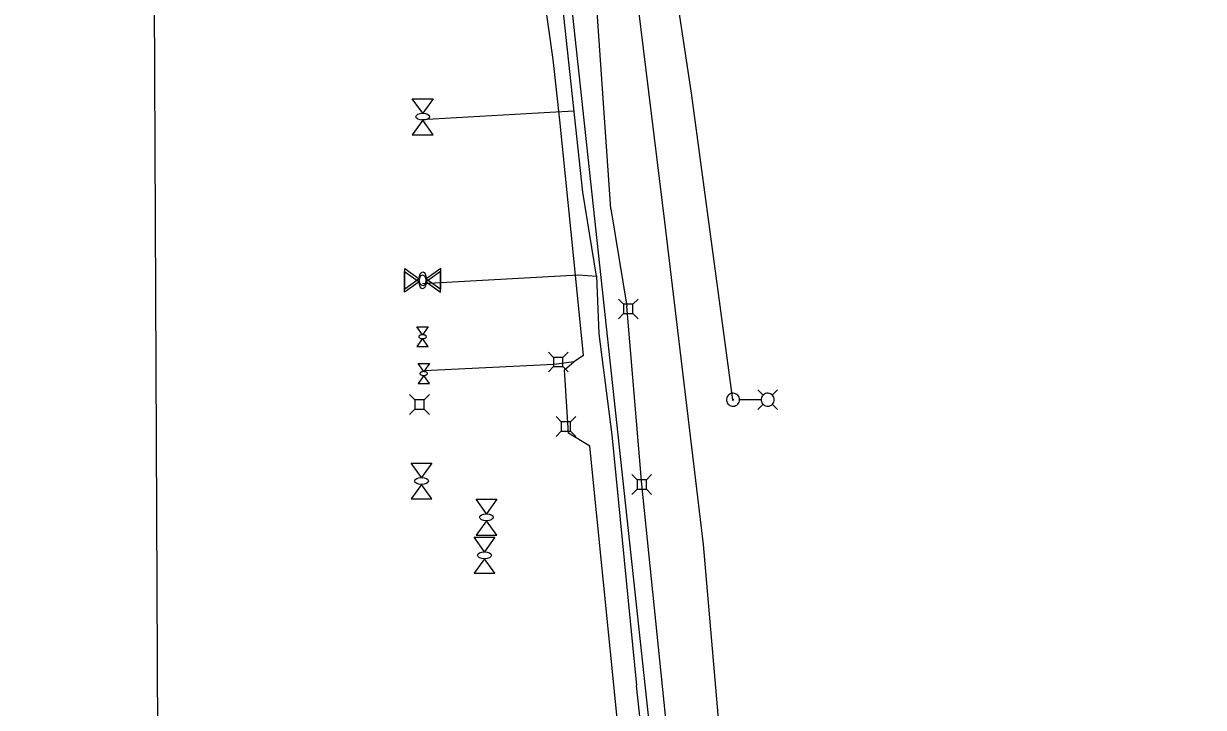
# Model space of a CAD drawing. Extents: x 596028 to 606371, y 330010 to 403088.
# Drawn here: x 602436.8 to 602830.3, y 365123.3 to 365351.3 of the extents above; entities that cross this region are included whole.
import ezdxf

# ---------------------------------------------------------------- set-up
doc = ezdxf.new("R2010")
doc.units = 0
for name, color, linetype in [('E_LTG', 7, 'Continuous'), ('E_LTG_CID', 7, 'Continuous'), ('E_UTL_E', 7, 'Continuous'), ('E_UTL_E_Bold', 7, 'Continuous'), ('E_UTL_E_UG', 7, 'Continuous'), ('E_UTL_FO_UG_QWEST', 7, 'Continuous'), ('E_UTL_G_UG', 7, 'Continuous'), ('E_UTL_T', 7, 'Continuous'), ('E_UTL_T_UG', 7, 'Continuous'), ('E_UTL_TV', 7, 'Continuous'), ('E_UTL_TV_UG', 7, 'Continuous'), ('E_UTL_W_UG', 7, 'Continuous')]:
    doc.layers.add(name, color=color, linetype=linetype)

msp = doc.modelspace()

# ---------------------------------------------------------------- linework, layer by layer
at = {"layer": 'E_LTG'}
for points in [[(602675.55, 365225.92), (602675.51, 365226.33), (602675.4, 365226.73), (602675.21, 365227.1), (602674.95, 365227.42), (602674.64, 365227.69), (602674.28, 365227.9), (602673.89, 365228.04), (602673.48, 365228.09), (602673.07, 365228.07), (602672.67, 365227.98), (602672.29, 365227.81), (602671.95, 365227.57), (602671.67, 365227.27), (602671.44, 365226.92), (602671.29, 365226.53), (602671.21, 365226.13), (602671.21, 365225.71), (602671.29, 365225.31), (602671.44, 365224.92), (602671.67, 365224.58), (602671.95, 365224.28), (602672.29, 365224.04), (602672.67, 365223.87), (602673.07, 365223.77), (602673.48, 365223.75), (602673.89, 365223.81), (602674.28, 365223.94), (602674.64, 365224.15), (602674.95, 365224.42), (602675.21, 365224.74), (602675.4, 365225.11), (602675.51, 365225.51), (602675.55, 365225.92)], [(602683.46, 365227.45), (602681.68, 365229.22)], [(602687.16, 365225.92), (602687.12, 365226.33), (602687, 365226.73), (602686.81, 365227.1), (602686.56, 365227.42), (602686.24, 365227.69), (602685.89, 365227.9), (602685.49, 365228.04), (602685.09, 365228.09), (602684.67, 365228.07), (602684.27, 365227.98), (602683.89, 365227.81), (602683.56, 365227.57), (602683.27, 365227.27), (602683.05, 365226.92), (602682.89, 365226.53), (602682.82, 365226.13), (602682.82, 365225.71), (602682.89, 365225.31), (602683.05, 365224.92), (602683.27, 365224.58), (602683.56, 365224.28), (602683.89, 365224.04), (602684.27, 365223.87), (602684.67, 365223.77), (602685.09, 365223.75), (602685.49, 365223.81), (602685.89, 365223.94), (602686.24, 365224.15), (602686.56, 365224.42), (602686.81, 365224.74), (602687, 365225.11), (602687.12, 365225.51), (602687.16, 365225.92)], [(602686.51, 365227.45), (602688.28, 365229.22)], [(602673.54, 365225.92), (602673.54, 365225.95), (602673.53, 365225.98), (602673.52, 365226.01), (602673.5, 365226.04), (602673.47, 365226.06), (602673.45, 365226.07), (602673.42, 365226.08), (602673.39, 365226.09), (602673.35, 365226.09), (602673.32, 365226.08), (602673.3, 365226.07), (602673.27, 365226.05), (602673.25, 365226.02), (602673.23, 365226), (602673.22, 365225.97), (602673.21, 365225.94), (602673.21, 365225.91), (602673.22, 365225.87), (602673.23, 365225.84), (602673.25, 365225.82), (602673.27, 365225.8), (602673.3, 365225.78), (602673.32, 365225.76), (602673.35, 365225.76), (602673.39, 365225.75), (602673.42, 365225.76), (602673.45, 365225.77), (602673.47, 365225.79), (602673.5, 365225.81), (602673.52, 365225.83), (602673.53, 365225.86), (602673.54, 365225.89), (602673.54, 365225.92)], [(602682.77, 365225.92), (602675.59, 365225.92)], [(602683.46, 365224.4), (602681.68, 365222.62)], [(602686.51, 365224.4), (602688.28, 365222.62)]]:
    msp.add_lwpolyline(points, dxfattribs=at)
at = {"layer": 'E_LTG_CID'}
msp.add_lwpolyline([(602673.38, 365225.92), (602659.59, 365328.1), (602641.83, 365444.89), (602642.86, 365449.8), (602633.8, 365511.09), (602613.81, 365599.84), (602599.61, 365650.03), (602567.55, 365763.84), (602544.25, 365835.41), (602514.2, 365935.19), (602485, 366016.2), (602473.95, 366046.52), (602465.61, 366057.23)], dxfattribs=at)
at = {"layer": 'E_UTL_E'}
for points in [[(602613.55, 365240.05), (602611.8, 365241.8)], [(602616.65, 365240.05), (602613.55, 365240.05)], [(602613.55, 365240.05), (602613.55, 365236.95)], [(602616.65, 365240.05), (602618.4, 365241.8)], [(602616.65, 365236.95), (602616.65, 365240.05)], [(602613.55, 365236.95), (602611.8, 365235.2)], [(602613.55, 365236.95), (602616.65, 365236.95)], [(602616.65, 365236.95), (602618.4, 365235.2)], [(602616.11, 365218.54), (602614.35, 365220.3)], [(602619.2, 365218.54), (602620.95, 365220.3)], [(602616.11, 365215.45), (602614.35, 365213.7)], [(602619.2, 365218.54), (602616.11, 365218.54)], [(602616.11, 365218.54), (602616.11, 365215.45)], [(602616.11, 365215.45), (602619.2, 365215.45)], [(602619.2, 365215.45), (602619.2, 365218.54)], [(602619.2, 365215.45), (602620.95, 365213.7)]]:
    msp.add_lwpolyline(points, dxfattribs=at)
at = {"layer": 'E_UTL_E_Bold'}
for points in [[(602566.42, 365326.29), (602573.35, 365326.29)], [(602569.89, 365321.45), (602566.42, 365326.29)], [(602573.35, 365326.29), (602569.89, 365321.45)], [(602569.89, 365319.14), (602566.42, 365314.29)], [(602573.35, 365314.29), (602569.89, 365319.14)], [(602566.42, 365314.29), (602573.35, 365314.29)], [(602563.86, 365261.79), (602563.86, 365268.72)], [(602563.86, 365268.72), (602568.71, 365265.25)], [(602563.88, 365262.75), (602563.88, 365269.68)], [(602563.88, 365269.68), (602568.73, 365266.21)], [(602575.86, 365268.72), (602571.02, 365265.25)], [(602575.88, 365269.68), (602571.04, 365266.21)], [(602575.86, 365261.79), (602575.86, 365268.72)], [(602575.88, 365262.75), (602575.88, 365269.68)], [(602568.71, 365265.25), (602563.86, 365261.79)], [(602568.73, 365266.21), (602563.88, 365262.75)], [(602571.02, 365265.25), (602575.86, 365261.79)], [(602571.04, 365266.21), (602575.88, 365262.75)], [(602567.93, 365250.24), (602571.75, 365250.24)], [(602569.84, 365247.57), (602567.93, 365250.24)], [(602571.11, 365246.94), (602571.09, 365247.06), (602571.02, 365247.17), (602570.91, 365247.28), (602570.76, 365247.38), (602570.58, 365247.45), (602570.37, 365247.51), (602570.14, 365247.55), (602569.9, 365247.57), (602569.66, 365247.57), (602569.42, 365247.54), (602569.2, 365247.49), (602569.01, 365247.42), (602568.84, 365247.33), (602568.71, 365247.23), (602568.62, 365247.12), (602568.58, 365247), (602568.58, 365246.88), (602568.62, 365246.76), (602568.71, 365246.65), (602568.84, 365246.54), (602569.01, 365246.46), (602569.2, 365246.39), (602569.42, 365246.34), (602569.66, 365246.31), (602569.9, 365246.3), (602570.14, 365246.32), (602570.37, 365246.36), (602570.58, 365246.42), (602570.76, 365246.5), (602570.91, 365246.59), (602571.02, 365246.7), (602571.09, 365246.82), (602571.11, 365246.94)], [(602571.75, 365250.24), (602569.84, 365247.57)], [(602569.84, 365246.3), (602567.93, 365243.64)], [(602567.93, 365243.64), (602571.75, 365243.64)], [(602571.75, 365243.64), (602569.84, 365246.3)], [(602568.33, 365237.96), (602572.14, 365237.96)], [(602570.23, 365235.29), (602568.33, 365237.96)], [(602571.5, 365234.66), (602571.48, 365234.78), (602571.41, 365234.89), (602571.3, 365235), (602571.15, 365235.09), (602570.97, 365235.17), (602570.76, 365235.23), (602570.53, 365235.27), (602570.29, 365235.29), (602570.05, 365235.28), (602569.82, 365235.26), (602569.6, 365235.21), (602569.4, 365235.13), (602569.23, 365235.05), (602569.1, 365234.95), (602569.01, 365234.83), (602568.97, 365234.72), (602568.97, 365234.59), (602569.01, 365234.48), (602569.1, 365234.36), (602569.23, 365234.26), (602569.4, 365234.18), (602569.6, 365234.1), (602569.82, 365234.05), (602570.05, 365234.03), (602570.29, 365234.02), (602570.53, 365234.04), (602570.76, 365234.08), (602570.97, 365234.14), (602571.15, 365234.22), (602571.3, 365234.31), (602571.41, 365234.42), (602571.48, 365234.53), (602571.5, 365234.66)], [(602572.14, 365237.96), (602570.23, 365235.29)], [(602570.23, 365234.02), (602568.33, 365231.35)], [(602568.33, 365231.35), (602572.14, 365231.35)], [(602572.14, 365231.35), (602570.23, 365234.02)], [(602566.05, 365204.82), (602572.98, 365204.82)], [(602569.52, 365199.97), (602566.05, 365204.82)], [(602572.98, 365204.82), (602569.52, 365199.97)], [(602569.52, 365197.66), (602566.05, 365192.82)], [(602572.98, 365192.82), (602569.52, 365197.66)], [(602566.05, 365192.82), (602572.98, 365192.82)], [(602587.67, 365192.72), (602594.6, 365192.72)], [(602591.13, 365187.87), (602587.67, 365192.72)], [(602594.6, 365192.72), (602591.13, 365187.87)], [(602591.13, 365185.57), (602587.67, 365180.72)], [(602594.6, 365180.72), (602591.13, 365185.57)], [(602587.02, 365180.04), (602593.95, 365180.04)], [(602590.49, 365175.19), (602587.02, 365180.04)], [(602587.67, 365180.72), (602594.6, 365180.72)], [(602593.95, 365180.04), (602590.49, 365175.19)], [(602590.49, 365172.89), (602587.02, 365168.04)], [(602593.95, 365168.04), (602590.49, 365172.89)], [(602587.02, 365168.04), (602593.95, 365168.04)]]:
    msp.add_lwpolyline(points, dxfattribs=at)
for centre, major_axis in [((602569.89, 365320.29), (2.31, 0)), ((602569.86, 365265.25), (0, 2.31)), ((602569.88, 365266.21), (0, 2.31)), ((602569.52, 365198.82), (2.31, 0)), ((602591.13, 365186.72), (2.31, 0)), ((602590.49, 365174.04), (2.31, 0))]:
    msp.add_ellipse(centre, major_axis=major_axis, ratio=0.5, dxfattribs=at)
at = {"layer": 'E_UTL_E_UG'}
for points in [[(602623.54, 365240.66), (602620.3, 365273.06), (602615.58, 365319.19), (602613.38, 365339.4), (602602.52, 365416.5)], [(602623.54, 365240.66), (602620.25, 365238.57), (602613.79, 365237.64), (602570.38, 365235.52)], [(602653.3, 364893), (602660.95, 364898.6), (602652.89, 364963.75), (602643.64, 365036.22), (602634.78, 365119.72), (602625.65, 365210.46), (602618.56, 365214.8), (602617.19, 365235.88), (602620.25, 365238.57)]]:
    msp.add_lwpolyline(points, dxfattribs=at)
at = {"layer": 'E_UTL_FO_UG_QWEST'}
msp.add_lwpolyline([(602822.05, 362549.25), (602828.95, 362701.86), (602830.3, 363140.61), (602824.69, 363330.76), (602824.69, 363330.79), (602812.45, 363727.22), (602792.64, 363896.81), (602779.99, 364023.79), (602767.65, 364151.1), (602751.22, 364290.7), (602741.34, 364403.56), (602724.44, 364576.29), (602692.96, 364872.73), (602674.93, 365046.17), (602663.52, 365177.69), (602650.65, 365285.28), (602624.99, 365493.92), (602600.52, 365590.88)], dxfattribs=at)
at = {"layer": 'E_UTL_G_UG'}
msp.add_line((602612.3, 365321.78), (602620.41, 365322.23), dxfattribs=at)
for points in [[(602627.84, 365267.12), (602623.34, 365295.13), (602600.91, 365502.65)], [(602569.52, 365319.32), (602612.3, 365321.78)], [(602569.86, 365264.65), (602621.86, 365267.61), (602627.84, 365267.12), (602628.66, 365247.94), (602633, 365214.21), (602641.16, 365130.66)], [(602707.4, 364494.18), (602686.49, 364706.27), (602684.02, 364747.47), (602679.27, 364793.73), (602668.86, 364894.98), (602661.23, 364930.7), (602652.78, 365005.73), (602649.06, 365057.52), (602641.16, 365130.66)]]:
    msp.add_lwpolyline(points, dxfattribs=at)
at = {"layer": 'E_UTL_T'}
for points in [[(602567.27, 365225.86), (602565.52, 365227.61)], [(602570.36, 365225.86), (602572.12, 365227.61)], [(602570.36, 365225.86), (602567.27, 365225.86)], [(602567.27, 365225.86), (602567.27, 365222.76)], [(602570.36, 365222.76), (602570.36, 365225.86)], [(602567.27, 365222.76), (602565.52, 365221.01)], [(602567.27, 365222.76), (602570.36, 365222.76)], [(602570.36, 365222.76), (602572.12, 365221.01)]]:
    msp.add_lwpolyline(points, dxfattribs=at)
at = {"layer": 'E_UTL_T_UG'}
msp.add_lwpolyline([(602652.01, 365057.84), (602603.4, 365507.52), (602587.91, 365587.04), (602548.05, 365672.58)], dxfattribs=at)
at = {"layer": 'E_UTL_TV'}
for points in [[(602636.92, 365257.74), (602635.17, 365259.49)], [(602640.01, 365257.74), (602641.77, 365259.49)], [(602640.01, 365257.74), (602636.92, 365257.74)], [(602636.92, 365257.74), (602636.92, 365254.64)], [(602640.01, 365254.64), (602640.01, 365257.74)], [(602636.92, 365254.64), (602635.17, 365252.89)], [(602636.92, 365254.64), (602640.01, 365254.64)], [(602640.01, 365254.64), (602641.77, 365252.89)], [(602641.39, 365199.2), (602639.64, 365200.95)], [(602644.49, 365199.2), (602646.24, 365200.95)], [(602641.39, 365196.1), (602639.64, 365194.35)], [(602644.49, 365199.2), (602641.39, 365199.2)], [(602641.39, 365199.2), (602641.39, 365196.1)], [(602641.39, 365196.1), (602644.49, 365196.1)], [(602644.49, 365196.1), (602644.49, 365199.2)], [(602644.49, 365196.1), (602646.24, 365194.35)]]:
    msp.add_lwpolyline(points, dxfattribs=at)
at = {"layer": 'E_UTL_TV_UG'}
msp.add_line((602632.63, 365289.6), (602622.2, 365440.87), dxfattribs=at)
for points in [[(602632.63, 365289.6), (602638.02, 365257.15)], [(602678, 364911.53), (602651.34, 365116.29), (602643.02, 365197.64), (602638.02, 365257.15)]]:
    msp.add_lwpolyline(points, dxfattribs=at)
at = {"layer": 'E_UTL_W_UG'}
msp.add_lwpolyline([(602155.52, 364428.23), (602484.7, 364430.22), (602480.13, 365432.24), (602533.97, 365525.92), (602532.43, 365565.16)], dxfattribs=at)

doc.saveas('drawing.dxf')
